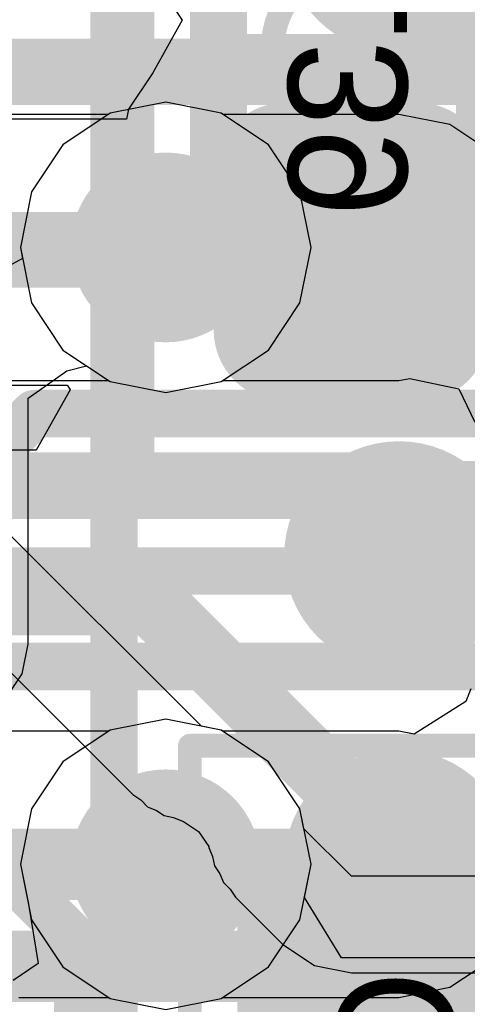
# Model space of a CAD drawing. Header units: millimetres. Extents: x -2 to 68, y -2 to 27.4.
# Tile 527 of 594: x 46.3 to 47.2, y 17.5 to 19.6. Entities that reach past the tile are written whole.
import ezdxf

# ---------------------------------------------------------------- set-up
doc = ezdxf.new("R2010")
doc.units = ezdxf.units.MM
for name, color, linetype in [('BottomLayer', 5, 'Continuous'), ('BottomPaste', 16, 'Continuous'), ('BottomSolder', 6, 'Continuous'), ('DrillGuide', 244, 'Continuous'), ('Mechanical10', 56, 'Continuous'), ('Mechanical13', 56, 'Continuous'), ('Mechanical17', 56, 'Continuous'), ('Mechanical6', 56, 'Continuous'), ('MidLayer1', 16, 'Continuous'), ('MidLayer2', 76, 'Continuous'), ('MidLayer3', 90, 'Continuous'), ('MidLayer4', 156, 'Continuous'), ('MidLayer5', 130, 'Continuous'), ('MidLayer6', 216, 'Continuous'), ('MidLayer7', 6, 'Continuous'), ('MidLayer8', 54, 'Continuous'), ('MultiLayer', 9, 'Continuous'), ('TopLayer', 1, 'Continuous'), ('TopPaste', 8, 'Continuous'), ('TopSolder', 216, 'Continuous'), ('ViaHoleLayer', 16, 'Continuous')]:
    doc.layers.add(name, color=color, linetype=linetype)

# ---------------------------------------------------------------- blocks, each defined once
blk = doc.blocks.new('MT53D512M32D2DS_053_WT_D_F_________1_168')
at = {"layer": 'Mechanical13', "const_width": 0.1}
blk.add_lwpolyline([(5, 7.25), (5, -7.25)], dxfattribs=at)
at = {"layer": 'TopLayer', "const_width": 0.14}
for points in [[(4.33, -2.275, 1), (4.47, -2.275, 1)], [(4.33, -2.925, 1), (4.47, -2.925, 1)], [(4.33, -3.575, 1), (4.47, -3.575, 1)]]:
    blk.add_lwpolyline(points, format="xyb", close=True, dxfattribs=at)
at = {"layer": 'TopPaste', "const_width": 0.14}
for points in [[(4.33, -2.275, 1), (4.47, -2.275, 1)], [(4.33, -2.925, 1), (4.47, -2.925, 1)], [(4.33, -3.575, 1), (4.47, -3.575, 1)]]:
    blk.add_lwpolyline(points, format="xyb", close=True, dxfattribs=at)
at = {"layer": 'TopSolder', "const_width": 0.2416}
for points in [[(4.2792, -2.275, 1), (4.5208, -2.275, 1)], [(4.2792, -2.925, 1), (4.5208, -2.925, 1)], [(4.2792, -3.575, 1), (4.5208, -3.575, 1)], [(4.2792, -4.225, 1), (4.5208, -4.225, 1)]]:
    blk.add_lwpolyline(points, format="xyb", close=True, dxfattribs=at)
blk = doc.blocks.new('CAP_0402_B_304')
at = {"layer": 'BottomLayer', "const_width": 0.1508}
for points in [[(-0.6746, 0.1392, 1), (-0.5238, 0.1392, 1)], [(-0.3462, 0.1392, 1), (-0.1954, 0.1392, 1)], [(0.1954, 0.1392, 1), (0.3462, 0.1392, 1)], [(0.5238, 0.1392, 1), (0.6746, 0.1392, 1)], [(-0.6746, -0.1392, 1), (-0.5238, -0.1392, 1)], [(-0.3462, -0.1392, 1), (-0.1954, -0.1392, 1)], [(0.1954, -0.1392, 1), (0.3462, -0.1392, 1)], [(0.5238, -0.1392, 1), (0.6746, -0.1392, 1)]]:
    blk.add_lwpolyline(points, format="xyb", close=True, dxfattribs=at)
at = {"layer": 'BottomLayer'}
for points in [[(-0.2708, 0.29), (-0.5992, 0.29), (-0.2708, -0.29), (-0.5992, -0.29)], [(0.2708, -0.29), (0.5992, -0.29), (0.2708, 0.29), (0.5992, 0.29)], [(-0.12, 0.1392), (-0.75, 0.1392), (-0.12, -0.1392), (-0.75, -0.1392)], [(0.12, -0.1392), (0.75, -0.1392), (0.12, 0.1392), (0.75, 0.1392)]]:
    blk.add_solid(points, dxfattribs=at)
at = {"layer": 'BottomPaste', "const_width": 0.1508}
for points in [[(-0.6746, 0.1392, 1), (-0.5238, 0.1392, 1)], [(-0.3462, 0.1392, 1), (-0.1954, 0.1392, 1)], [(0.1954, 0.1392, 1), (0.3462, 0.1392, 1)], [(0.5238, 0.1392, 1), (0.6746, 0.1392, 1)], [(-0.6746, -0.1392, 1), (-0.5238, -0.1392, 1)], [(-0.3462, -0.1392, 1), (-0.1954, -0.1392, 1)], [(0.1954, -0.1392, 1), (0.3462, -0.1392, 1)], [(0.5238, -0.1392, 1), (0.6746, -0.1392, 1)]]:
    blk.add_lwpolyline(points, format="xyb", close=True, dxfattribs=at)
at = {"layer": 'BottomPaste'}
for points in [[(-0.2708, 0.29), (-0.5992, 0.29), (-0.2708, -0.29), (-0.5992, -0.29)], [(0.2708, -0.29), (0.5992, -0.29), (0.2708, 0.29), (0.5992, 0.29)], [(-0.12, 0.1392), (-0.75, 0.1392), (-0.12, -0.1392), (-0.75, -0.1392)], [(0.12, -0.1392), (0.75, -0.1392), (0.12, 0.1392), (0.75, 0.1392)]]:
    blk.add_solid(points, dxfattribs=at)
at = {"layer": 'BottomSolder', "const_width": 0.1508}
for points in [[(-0.6746, 0.1392, 1), (-0.5238, 0.1392, 1)], [(-0.3462, 0.1392, 1), (-0.1954, 0.1392, 1)], [(0.1954, 0.1392, 1), (0.3462, 0.1392, 1)], [(0.5238, 0.1392, 1), (0.6746, 0.1392, 1)], [(-0.6746, -0.1392, 1), (-0.5238, -0.1392, 1)], [(-0.3462, -0.1392, 1), (-0.1954, -0.1392, 1)], [(0.1954, -0.1392, 1), (0.3462, -0.1392, 1)], [(0.5238, -0.1392, 1), (0.6746, -0.1392, 1)]]:
    blk.add_lwpolyline(points, format="xyb", close=True, dxfattribs=at)
at = {"layer": 'BottomSolder'}
for points in [[(-0.2708, 0.29), (-0.5992, 0.29), (-0.2708, -0.29), (-0.5992, -0.29)], [(0.2708, -0.29), (0.5992, -0.29), (0.2708, 0.29), (0.5992, 0.29)], [(-0.12, 0.1392), (-0.75, 0.1392), (-0.12, -0.1392), (-0.75, -0.1392)], [(0.12, -0.1392), (0.75, -0.1392), (0.12, 0.1392), (0.75, 0.1392)]]:
    blk.add_solid(points, dxfattribs=at)
at = {"layer": 'Mechanical10', "const_width": 0.12}
for points in [[(-0.53, 0.28), (-0.53, -0.28)], [(-0.53, 0.28), (0.53, 0.28)], [(0.53, 0.28), (0.53, -0.28)], [(-0.53, -0.28), (0.53, -0.28)]]:
    blk.add_lwpolyline(points, dxfattribs=at)
at = {"layer": 'Mechanical10', "const_width": 0.06}
for points in [[(-0.56, 0.28, 1), (-0.5, 0.28, 1)], [(-0.56, 0.28, 1), (-0.5, 0.28, 1)], [(0.5, 0.28, 1), (0.56, 0.28, 1)], [(0.5, 0.28, 1), (0.56, 0.28, 1)], [(-0.56, -0.28, 1), (-0.5, -0.28, 1)], [(-0.56, -0.28, 1), (-0.5, -0.28, 1)], [(0.5, -0.28, 1), (0.56, -0.28, 1)], [(0.5, -0.28, 1), (0.56, -0.28, 1)]]:
    blk.add_lwpolyline(points, format="xyb", close=True, dxfattribs=at)
at = {"layer": 'Mechanical6', "const_width": 0.05}
for points in [[(-0.9, 0.44), (-0.9, -0.44)], [(-0.9, 0.44), (0.9, 0.44)], [(0.9, 0.44), (0.9, -0.44)], [(0, 0.22), (0, -0.22)], [(-0.22, 0), (0.22, 0)], [(-0.9, -0.44), (0.9, -0.44)]]:
    blk.add_lwpolyline(points, dxfattribs=at)
at = {"layer": 'Mechanical6'}
for points, const_width in [([(-0.9125, 0.44, 1), (-0.8875, 0.44, 1)], 0.025), ([(-0.9125, 0.44, 1), (-0.8875, 0.44, 1)], 0.025), ([(0.8875, 0.44, 1), (0.9125, 0.44, 1)], 0.025), ([(0.8875, 0.44, 1), (0.9125, 0.44, 1)], 0.025), ([(-0.0125, 0.22, 1), (0.0125, 0.22, 1)], 0.025), ([(0.165, 0, 1), (-0.165, 0, 1)], 0.05), ([(-0.2325, 0, 1), (-0.2075, 0, 1)], 0.025), ([(-0.1775, 0, 1), (-0.1525, 0, 1)], 0.025), ([(0.1525, 0, 1), (0.1775, 0, 1)], 0.025), ([(0.2075, 0, 1), (0.2325, 0, 1)], 0.025), ([(-0.0125, -0.22, 1), (0.0125, -0.22, 1)], 0.025), ([(-0.9125, -0.44, 1), (-0.8875, -0.44, 1)], 0.025), ([(-0.9125, -0.44, 1), (-0.8875, -0.44, 1)], 0.025), ([(0.8875, -0.44, 1), (0.9125, -0.44, 1)], 0.025), ([(0.8875, -0.44, 1), (0.9125, -0.44, 1)], 0.025)]:
    blk.add_lwpolyline(points, format="xyb", close=True, dxfattribs=dict(at, const_width=const_width))
blk = doc.blocks.new('CAP_0402_B_336')
at = {"layer": 'BottomLayer', "const_width": 0.1508}
for points in [[(-0.6746, 0.1392, 1), (-0.5238, 0.1392, 1)], [(-0.3462, 0.1392, 1), (-0.1954, 0.1392, 1)], [(0.1954, 0.1392, 1), (0.3462, 0.1392, 1)], [(0.5238, 0.1392, 1), (0.6746, 0.1392, 1)], [(-0.6746, -0.1392, 1), (-0.5238, -0.1392, 1)], [(-0.3462, -0.1392, 1), (-0.1954, -0.1392, 1)], [(0.1954, -0.1392, 1), (0.3462, -0.1392, 1)], [(0.5238, -0.1392, 1), (0.6746, -0.1392, 1)]]:
    blk.add_lwpolyline(points, format="xyb", close=True, dxfattribs=at)
at = {"layer": 'BottomLayer'}
for points in [[(-0.2708, 0.29), (-0.5992, 0.29), (-0.2708, -0.29), (-0.5992, -0.29)], [(0.2708, -0.29), (0.5992, -0.29), (0.2708, 0.29), (0.5992, 0.29)], [(-0.12, 0.1392), (-0.75, 0.1392), (-0.12, -0.1392), (-0.75, -0.1392)], [(0.12, -0.1392), (0.75, -0.1392), (0.12, 0.1392), (0.75, 0.1392)]]:
    blk.add_solid(points, dxfattribs=at)
at = {"layer": 'BottomPaste', "const_width": 0.1508}
for points in [[(-0.6746, 0.1392, 1), (-0.5238, 0.1392, 1)], [(-0.3462, 0.1392, 1), (-0.1954, 0.1392, 1)], [(0.1954, 0.1392, 1), (0.3462, 0.1392, 1)], [(0.5238, 0.1392, 1), (0.6746, 0.1392, 1)], [(-0.6746, -0.1392, 1), (-0.5238, -0.1392, 1)], [(-0.3462, -0.1392, 1), (-0.1954, -0.1392, 1)], [(0.1954, -0.1392, 1), (0.3462, -0.1392, 1)], [(0.5238, -0.1392, 1), (0.6746, -0.1392, 1)]]:
    blk.add_lwpolyline(points, format="xyb", close=True, dxfattribs=at)
at = {"layer": 'BottomPaste'}
for points in [[(-0.2708, 0.29), (-0.5992, 0.29), (-0.2708, -0.29), (-0.5992, -0.29)], [(0.2708, -0.29), (0.5992, -0.29), (0.2708, 0.29), (0.5992, 0.29)], [(-0.12, 0.1392), (-0.75, 0.1392), (-0.12, -0.1392), (-0.75, -0.1392)], [(0.12, -0.1392), (0.75, -0.1392), (0.12, 0.1392), (0.75, 0.1392)]]:
    blk.add_solid(points, dxfattribs=at)
at = {"layer": 'BottomSolder', "const_width": 0.1508}
for points in [[(-0.6746, 0.1392, 1), (-0.5238, 0.1392, 1)], [(-0.3462, 0.1392, 1), (-0.1954, 0.1392, 1)], [(0.1954, 0.1392, 1), (0.3462, 0.1392, 1)], [(0.5238, 0.1392, 1), (0.6746, 0.1392, 1)], [(-0.6746, -0.1392, 1), (-0.5238, -0.1392, 1)], [(-0.3462, -0.1392, 1), (-0.1954, -0.1392, 1)], [(0.1954, -0.1392, 1), (0.3462, -0.1392, 1)], [(0.5238, -0.1392, 1), (0.6746, -0.1392, 1)]]:
    blk.add_lwpolyline(points, format="xyb", close=True, dxfattribs=at)
at = {"layer": 'BottomSolder'}
for points in [[(-0.2708, 0.29), (-0.5992, 0.29), (-0.2708, -0.29), (-0.5992, -0.29)], [(0.2708, -0.29), (0.5992, -0.29), (0.2708, 0.29), (0.5992, 0.29)], [(-0.12, 0.1392), (-0.75, 0.1392), (-0.12, -0.1392), (-0.75, -0.1392)], [(0.12, -0.1392), (0.75, -0.1392), (0.12, 0.1392), (0.75, 0.1392)]]:
    blk.add_solid(points, dxfattribs=at)
at = {"layer": 'Mechanical10', "const_width": 0.12}
for points in [[(0.53, 0.28), (-0.53, 0.28)], [(-0.53, -0.28), (-0.53, 0.28)], [(0.53, -0.28), (0.53, 0.28)], [(0.53, -0.28), (-0.53, -0.28)]]:
    blk.add_lwpolyline(points, dxfattribs=at)
at = {"layer": 'Mechanical10', "const_width": 0.06}
for points in [[(-0.56, 0.28, 1), (-0.5, 0.28, 1)], [(-0.56, 0.28, 1), (-0.5, 0.28, 1)], [(0.5, 0.28, 1), (0.56, 0.28, 1)], [(0.5, 0.28, 1), (0.56, 0.28, 1)], [(-0.56, -0.28, 1), (-0.5, -0.28, 1)], [(-0.56, -0.28, 1), (-0.5, -0.28, 1)], [(0.5, -0.28, 1), (0.56, -0.28, 1)], [(0.5, -0.28, 1), (0.56, -0.28, 1)]]:
    blk.add_lwpolyline(points, format="xyb", close=True, dxfattribs=at)
at = {"layer": 'Mechanical6', "const_width": 0.05}
for points in [[(0.9, 0.44), (-0.9, 0.44)], [(-0.9, -0.44), (-0.9, 0.44)], [(0.9, -0.44), (0.9, 0.44)], [(0, -0.22), (0, 0.22)], [(0.22, 0), (-0.22, 0)], [(0.9, -0.44), (-0.9, -0.44)]]:
    blk.add_lwpolyline(points, dxfattribs=at)
at = {"layer": 'Mechanical6'}
for points, const_width in [([(-0.9125, 0.44, 1), (-0.8875, 0.44, 1)], 0.025), ([(-0.9125, 0.44, 1), (-0.8875, 0.44, 1)], 0.025), ([(0.8875, 0.44, 1), (0.9125, 0.44, 1)], 0.025), ([(0.8875, 0.44, 1), (0.9125, 0.44, 1)], 0.025), ([(-0.0125, 0.22, 1), (0.0125, 0.22, 1)], 0.025), ([(0.165, 0, 1), (-0.165, 0, 1)], 0.05), ([(-0.2325, 0, 1), (-0.2075, 0, 1)], 0.025), ([(-0.1775, 0, 1), (-0.1525, 0, 1)], 0.025), ([(0.1525, 0, 1), (0.1775, 0, 1)], 0.025), ([(0.2075, 0, 1), (0.2325, 0, 1)], 0.025), ([(-0.0125, -0.22, 1), (0.0125, -0.22, 1)], 0.025), ([(-0.9125, -0.44, 1), (-0.8875, -0.44, 1)], 0.025), ([(-0.9125, -0.44, 1), (-0.8875, -0.44, 1)], 0.025), ([(0.8875, -0.44, 1), (0.9125, -0.44, 1)], 0.025), ([(0.8875, -0.44, 1), (0.9125, -0.44, 1)], 0.025)]:
    blk.add_lwpolyline(points, format="xyb", close=True, dxfattribs=dict(at, const_width=const_width))

msp = doc.modelspace()

# ---------------------------------------------------------------- linework, layer by layer
at = {"layer": 'BottomLayer'}
for p, q in [((46.5775, 19.6534), (46.6439, 19.5539)), ((46.6439, 19.5539), (46.5816, 19.4428)), ((46.5816, 19.4428), (46.5304, 19.3661)), ((46.5304, 19.3661), (46.5262, 19.3454)), ((46.5262, 19.3454), (46.0611, 19.3454)), ((46.053, 18.7846), (46.4014, 18.7846)), ((46.4014, 18.7846), (46.4025, 18.7843)), ((46.4025, 18.7843), (46.4081, 18.7749)), ((46.4081, 18.7749), (46.3361, 18.6479)), ((46.3361, 18.6479), (45.4601, 18.6479))]:
    msp.add_line(p, q, dxfattribs=at)
for points, const_width in [([(46.053, 19.065), (47, 19.065)], 0.15), ([(45.3545, 18.393), (48.4478, 18.393)], 0.1), ([(45.202, 18.192), (48.366, 18.192)], 0.1), ([(46.165, 17.56), (47.1, 17.56)], 0.15)]:
    msp.add_lwpolyline(points, dxfattribs=dict(at, const_width=const_width))
at = {"layer": 'BottomLayer', "const_width": 0.075}
for points in [[(46.9625, 19.065, 1), (47.0375, 19.065, 1)], [(47.0625, 17.56, 1), (47.1375, 17.56, 1)]]:
    msp.add_lwpolyline(points, format="xyb", close=True, dxfattribs=at)
at = {"layer": 'DrillGuide'}
for points, const_width in [([(46.559, 19.075, 1), (46.659, 19.075, 1)], 0.1), ([(47.075, 19.075, 1), (47.125, 19.075, 1)], 0.05), ([(47.075, 18.425, 1), (47.125, 18.425, 1)], 0.05), ([(46.559, 17.775, 1), (46.659, 17.775, 1)], 0.1), ([(47.075, 17.775, 1), (47.125, 17.775, 1)], 0.05)]:
    msp.add_lwpolyline(points, format="xyb", close=True, dxfattribs=dict(at, const_width=const_width))
at = {"layer": 'MidLayer1'}
for p, q in [((46.609, 19.3809), (46.492, 19.3576)), ((46.7261, 19.3576), (46.609, 19.3809)), ((46.492, 19.3576), (46.3927, 19.2913)), ((46.7294, 19.3554), (46.7261, 19.3576)), ((47.1, 19.3554), (46.7294, 19.3554)), ((47.2073, 19.334), (47.1, 19.3554)), ((47.2983, 19.2733), (47.2073, 19.334)), ((46.3927, 19.2913), (46.3264, 19.192)), ((46.3264, 19.192), (46.3031, 19.075)), ((46.3031, 19.075), (46.3264, 18.9579)), ((46.3264, 18.9579), (46.3927, 18.8587)), ((46.3927, 18.8587), (46.492, 18.7924)), ((47.1, 18.7946), (47.1228, 18.7991)), ((47.1228, 18.7991), (47.2262, 18.7767)), ((46.492, 18.7924), (46.609, 18.7691)), ((46.609, 18.7691), (46.7261, 18.7924)), ((46.7261, 18.7924), (46.7294, 18.7946)), ((46.7294, 18.7946), (47.1, 18.7946)), ((47.2262, 18.7767), (47.2599, 18.7068)), ((47.2515, 18.1449), (47.2409, 18.1183)), ((47.2409, 18.1183), (47.132, 18.049)), ((46.609, 18.0809), (46.492, 18.0576)), ((46.7261, 18.0576), (46.609, 18.0809)), ((46.492, 18.0576), (46.3927, 17.9913)), ((46.7294, 18.0554), (46.7261, 18.0576)), ((47.1, 18.0554), (46.7294, 18.0554)), ((47.132, 18.049), (47.1, 18.0554)), ((46.3927, 17.9913), (46.3264, 17.8921)), ((46.3264, 17.8921), (46.3031, 17.775)), ((46.3031, 17.775), (46.3264, 17.6579)), ((46.3264, 17.6579), (46.3927, 17.5587)), ((47.2073, 17.516), (47.2983, 17.5767)), ((46.3927, 17.5587), (46.492, 17.4924)), ((47.1, 17.4946), (47.2073, 17.516)), ((46.492, 17.4924), (46.609, 17.4691)), ((46.609, 17.4691), (46.7261, 17.4924)), ((46.7261, 17.4924), (46.7294, 17.4946)), ((46.7294, 17.4946), (47.1, 17.4946))]:
    msp.add_line(p, q, dxfattribs=at)
for points, const_width in [([(46.509, 19.075, 1), (46.709, 19.075, 1)], 0.2), ([(47.025, 19.075, 1), (47.175, 19.075, 1)], 0.15), ([(46.5715, 19.075, 1), (46.6465, 19.075, 1)], 0.075), ([(47.0625, 19.075, 1), (47.1375, 19.075, 1)], 0.075), ([(47.025, 18.425, 1), (47.175, 18.425, 1)], 0.15), ([(46.509, 17.775, 1), (46.709, 17.775, 1)], 0.2), ([(47.025, 17.775, 1), (47.175, 17.775, 1)], 0.15), ([(46.5715, 17.775, 1), (46.6465, 17.775, 1)], 0.075), ([(47.0625, 17.775, 1), (47.1375, 17.775, 1)], 0.075)]:
    msp.add_lwpolyline(points, format="xyb", close=True, dxfattribs=dict(at, const_width=const_width))
at = {"layer": 'MidLayer1', "const_width": 0.15}
for points in [[(46.609, 19.075), (47.1, 19.075)], [(46.609, 17.775), (47.1, 17.775)]]:
    msp.add_lwpolyline(points, dxfattribs=at)
at = {"layer": 'MidLayer2', "const_width": 0.14}
for points in [[(45.77, 19.445), (48.3623, 19.445)], [(46.018, 18.573), (47.102, 18.573)], [(47.102, 18.573), (47.5528, 18.1222)], [(45.924, 18.3276), (46.527, 18.3276)], [(46.527, 18.3276), (46.5796, 18.3276)], [(46.5796, 18.3276), (47.2503, 17.657)], [(47.2503, 17.657), (48.8587, 17.657)]]:
    msp.add_lwpolyline(points, dxfattribs=at)
at = {"layer": 'MidLayer2'}
for points, const_width in [([(46.509, 19.075, 1), (46.709, 19.075, 1)], 0.2), ([(47.067, 18.573, 1), (47.137, 18.573, 1)], 0.07), ([(47.067, 18.573, 1), (47.137, 18.573, 1)], 0.07), ([(46.492, 18.3276, 1), (46.562, 18.3276, 1)], 0.07), ([(46.492, 18.3276, 1), (46.562, 18.3276, 1)], 0.07), ([(46.5446, 18.3276, 1), (46.6146, 18.3276, 1)], 0.07), ([(46.5446, 18.3276, 1), (46.6146, 18.3276, 1)], 0.07), ([(46.509, 17.775, 1), (46.709, 17.775, 1)], 0.2), ([(47.2153, 17.657, 1), (47.2853, 17.657, 1)], 0.07), ([(47.2153, 17.657, 1), (47.2853, 17.657, 1)], 0.07)]:
    msp.add_lwpolyline(points, format="xyb", close=True, dxfattribs=dict(at, const_width=const_width))
at = {"layer": 'MidLayer3'}
for p, q in [((46.609, 19.3809), (46.492, 19.3576)), ((46.7261, 19.3576), (46.609, 19.3809)), ((46.492, 19.3576), (46.3927, 19.2913)), ((46.8253, 19.2913), (46.7261, 19.3576)), ((46.3927, 19.2913), (46.3264, 19.192)), ((46.8916, 19.192), (46.8253, 19.2913)), ((46.3264, 19.192), (46.3031, 19.075)), ((46.9149, 19.075), (46.8916, 19.192)), ((46.3031, 19.075), (46.3078, 19.0516)), ((46.8916, 18.9579), (46.9149, 19.075)), ((46.3078, 19.0516), (46.1907, 18.9891)), ((46.8253, 18.8587), (46.8916, 18.9579)), ((46.7261, 18.7924), (46.8253, 18.8587)), ((46.4008, 18.8147), (46.4421, 18.8257)), ((46.4421, 18.8257), (46.492, 18.7924)), ((46.3191, 18.7576), (46.4008, 18.8147)), ((46.492, 18.7924), (46.609, 18.7691)), ((46.609, 18.7691), (46.7261, 18.7924)), ((46.3191, 18.239), (46.3191, 18.7576)), ((46.3067, 18.1766), (46.3191, 18.239)), ((46.2714, 18.1237), (46.3067, 18.1766)), ((46.609, 18.0809), (46.492, 18.0576)), ((46.7261, 18.0576), (46.609, 18.0809)), ((46.492, 18.0576), (46.3927, 17.9913)), ((46.8253, 17.9913), (46.7261, 18.0576)), ((46.3927, 17.9913), (46.3264, 17.8921)), ((46.8916, 17.8921), (46.8253, 17.9913)), ((46.3264, 17.8921), (46.3031, 17.775)), ((46.9149, 17.775), (46.8916, 17.8921)), ((46.3031, 17.775), (46.3198, 17.6911)), ((46.901, 17.7051), (46.9149, 17.775)), ((46.9794, 17.5781), (46.901, 17.7051)), ((46.3198, 17.6911), (46.3406, 17.5657)), ((50.5014, 17.5781), (46.9794, 17.5781)), ((46.3406, 17.5657), (46.2877, 17.5304))]:
    msp.add_line(p, q, dxfattribs=at)
at = {"layer": 'MidLayer3', "const_width": 0.2}
for points in [[(46.509, 19.075, 1), (46.709, 19.075, 1)], [(46.509, 17.775, 1), (46.709, 17.775, 1)]]:
    msp.add_lwpolyline(points, format="xyb", close=True, dxfattribs=at)
at = {"layer": 'MidLayer4'}
for p, q in [((46.609, 19.3809), (46.492, 19.3576)), ((46.7261, 19.3576), (46.609, 19.3809)), ((46.4886, 19.3554), (46.059, 19.3554)), ((46.492, 19.3576), (46.4886, 19.3554)), ((46.8253, 19.2913), (46.7261, 19.3576)), ((46.8916, 19.192), (46.8253, 19.2913)), ((46.9149, 19.075), (46.8916, 19.192)), ((46.8916, 18.9579), (46.9149, 19.075)), ((46.8253, 18.8587), (46.8916, 18.9579)), ((46.7261, 18.7924), (46.8253, 18.8587)), ((46.0912, 18.7946), (46.4886, 18.7946)), ((46.4886, 18.7946), (46.492, 18.7924)), ((46.492, 18.7924), (46.609, 18.7691)), ((46.609, 18.7691), (46.7261, 18.7924)), ((46.609, 18.0809), (46.492, 18.0576)), ((46.7261, 18.0576), (46.609, 18.0809)), ((46.4886, 18.0554), (46.184, 18.0554)), ((46.492, 18.0576), (46.4886, 18.0554)), ((46.8253, 17.9913), (46.7261, 18.0576)), ((46.8916, 17.8921), (46.8253, 17.9913)), ((46.9149, 17.775), (46.8916, 17.8921)), ((46.8916, 17.6579), (46.9149, 17.775)), ((46.8253, 17.5587), (46.8916, 17.6579)), ((46.7261, 17.4924), (46.8253, 17.5587)), ((46.3001, 17.4946), (46.4886, 17.4946)), ((46.4886, 17.4946), (46.492, 17.4924)), ((46.492, 17.4924), (46.609, 17.4691)), ((46.609, 17.4691), (46.7261, 17.4924))]:
    msp.add_line(p, q, dxfattribs=at)
for points, const_width in [([(46.509, 19.075, 1), (46.709, 19.075, 1)], 0.2), ([(46.5715, 19.075, 1), (46.6465, 19.075, 1)], 0.075), ([(46.509, 17.775, 1), (46.709, 17.775, 1)], 0.2), ([(46.5715, 17.775, 1), (46.6465, 17.775, 1)], 0.075)]:
    msp.add_lwpolyline(points, format="xyb", close=True, dxfattribs=dict(at, const_width=const_width))
at = {"layer": 'MidLayer4', "const_width": 0.15}
for points in [[(46.059, 19.075), (46.609, 19.075)], [(46.184, 17.775), (46.609, 17.775)]]:
    msp.add_lwpolyline(points, dxfattribs=at)
at = {"layer": 'MidLayer5'}
for p, q in [((46.609, 19.3809), (46.492, 19.3576)), ((46.7261, 19.3576), (46.609, 19.3809)), ((46.492, 19.3576), (46.3927, 19.2913)), ((46.8253, 19.2913), (46.7261, 19.3576)), ((46.3927, 19.2913), (46.3264, 19.192)), ((46.8916, 19.192), (46.8253, 19.2913)), ((46.3264, 19.192), (46.3031, 19.075)), ((46.9149, 19.075), (46.8916, 19.192)), ((46.3031, 19.075), (46.3264, 18.9579)), ((46.8916, 18.9579), (46.9149, 19.075)), ((46.3264, 18.9579), (46.3927, 18.8587)), ((46.8253, 18.8587), (46.8916, 18.9579)), ((46.3927, 18.8587), (46.492, 18.7924)), ((46.7261, 18.7924), (46.8253, 18.8587)), ((46.492, 18.7924), (46.609, 18.7691)), ((46.609, 18.7691), (46.7261, 18.7924)), ((46.609, 18.0809), (46.492, 18.0576)), ((46.7261, 18.0576), (46.609, 18.0809)), ((46.492, 18.0576), (46.3927, 17.9913)), ((46.8253, 17.9913), (46.7261, 18.0576)), ((46.3927, 17.9913), (46.3264, 17.8921)), ((46.8916, 17.8921), (46.8253, 17.9913)), ((46.3264, 17.8921), (46.3031, 17.775)), ((46.9149, 17.775), (46.8916, 17.8921)), ((46.3031, 17.775), (46.3264, 17.6579)), ((46.8916, 17.6579), (46.9149, 17.775)), ((46.3264, 17.6579), (46.3927, 17.5587)), ((46.8253, 17.5587), (46.8916, 17.6579)), ((46.3927, 17.5587), (46.492, 17.4924)), ((46.7261, 17.4924), (46.8253, 17.5587)), ((46.492, 17.4924), (46.609, 17.4691)), ((46.609, 17.4691), (46.7261, 17.4924))]:
    msp.add_line(p, q, dxfattribs=at)
at = {"layer": 'MidLayer5', "const_width": 0.2}
for points in [[(46.509, 19.075, 1), (46.709, 19.075, 1)], [(46.509, 17.775, 1), (46.709, 17.775, 1)]]:
    msp.add_lwpolyline(points, format="xyb", close=True, dxfattribs=at)
at = {"layer": 'MidLayer6'}
for p, q in [((46.609, 19.3809), (46.492, 19.3576)), ((46.7261, 19.3576), (46.609, 19.3809)), ((46.492, 19.3576), (46.3927, 19.2913)), ((46.8253, 19.2913), (46.7261, 19.3576)), ((46.3927, 19.2913), (46.3264, 19.192)), ((46.8916, 19.192), (46.8253, 19.2913)), ((46.3264, 19.192), (46.3031, 19.075)), ((46.9149, 19.075), (46.8916, 19.192)), ((46.3031, 19.075), (46.3264, 18.9579)), ((46.8916, 18.9579), (46.9149, 19.075)), ((46.3264, 18.9579), (46.3927, 18.8587)), ((46.8253, 18.8587), (46.8916, 18.9579)), ((46.3927, 18.8587), (46.492, 18.7924)), ((46.7261, 18.7924), (46.8253, 18.8587)), ((46.492, 18.7924), (46.609, 18.7691)), ((46.609, 18.7691), (46.7261, 18.7924)), ((46.609, 18.0809), (46.492, 18.0576)), ((46.7261, 18.0576), (46.609, 18.0809)), ((46.492, 18.0576), (46.3927, 17.9913)), ((46.8253, 17.9913), (46.7261, 18.0576)), ((46.3927, 17.9913), (46.3264, 17.8921)), ((46.8916, 17.8921), (46.8253, 17.9913)), ((46.3264, 17.8921), (46.3031, 17.775)), ((46.9149, 17.775), (46.8916, 17.8921)), ((46.3031, 17.775), (46.3264, 17.6579)), ((46.8916, 17.6579), (46.9149, 17.775)), ((46.3264, 17.6579), (46.3927, 17.5587)), ((46.8253, 17.5587), (46.8916, 17.6579)), ((46.3927, 17.5587), (46.492, 17.4924)), ((46.7261, 17.4924), (46.8253, 17.5587)), ((46.492, 17.4924), (46.609, 17.4691)), ((46.609, 17.4691), (46.7261, 17.4924))]:
    msp.add_line(p, q, dxfattribs=at)
at = {"layer": 'MidLayer6', "const_width": 0.2}
for points in [[(46.509, 19.075, 1), (46.709, 19.075, 1)], [(46.509, 17.775, 1), (46.709, 17.775, 1)]]:
    msp.add_lwpolyline(points, format="xyb", close=True, dxfattribs=at)
at = {"layer": 'MidLayer7'}
for p, q in [((46.609, 19.3809), (46.492, 19.3576)), ((46.7261, 19.3576), (46.609, 19.3809)), ((46.492, 19.3576), (46.3927, 19.2913)), ((46.8253, 19.2913), (46.7261, 19.3576)), ((46.3927, 19.2913), (46.3264, 19.192)), ((46.8916, 19.192), (46.8253, 19.2913)), ((46.3264, 19.192), (46.3031, 19.075)), ((46.9149, 19.075), (46.8916, 19.192)), ((46.3031, 19.075), (46.3264, 18.9579)), ((46.8916, 18.9579), (46.9149, 19.075)), ((46.3264, 18.9579), (46.3927, 18.8587)), ((46.8253, 18.8587), (46.8916, 18.9579)), ((46.3927, 18.8587), (46.492, 18.7924)), ((46.7261, 18.7924), (46.8253, 18.8587)), ((46.492, 18.7924), (46.609, 18.7691)), ((46.609, 18.7691), (46.7261, 18.7924))]:
    msp.add_line(p, q, dxfattribs=at)
at = {"layer": 'MidLayer7', "const_width": 0.2}
for points in [[(46.509, 19.075, 1), (46.709, 19.075, 1)], [(46.509, 17.775, 1), (46.709, 17.775, 1)]]:
    msp.add_lwpolyline(points, format="xyb", close=True, dxfattribs=at)
at = {"layer": 'MidLayer8'}
for p, q in [((46.6841, 18.0659), (46.25, 18.5)), ((46.1058, 18.3558), (46.5399, 17.9218)), ((46.7261, 18.0576), (46.6841, 18.0659)), ((46.8253, 17.9913), (46.7261, 18.0576)), ((46.8916, 17.8921), (46.8253, 17.9913)), ((46.5399, 17.9218), (46.5566, 17.9106)), ((46.5566, 17.9106), (46.5708, 17.8964)), ((46.5708, 17.8964), (46.5893, 17.8887)), ((46.5893, 17.8887), (46.606, 17.8776)), ((46.9, 17.85), (46.8916, 17.8921)), ((46.606, 17.8776), (46.6257, 17.8736)), ((46.6257, 17.8736), (46.6443, 17.8659)), ((46.6443, 17.8659), (46.6465, 17.8655)), ((46.6465, 17.8655), (46.6783, 17.8443)), ((47, 17.75), (46.9, 17.85)), ((46.6783, 17.8443), (46.6995, 17.8125)), ((46.6995, 17.8125), (46.7, 17.8103)), ((46.7, 17.8103), (46.7076, 17.7917)), ((46.7076, 17.7917), (46.7116, 17.772)), ((46.7116, 17.772), (46.7227, 17.7553)), ((46.7227, 17.7553), (46.7304, 17.7368)), ((47.3412, 17.75), (47, 17.75)), ((46.7304, 17.7368), (46.7446, 17.7226)), ((46.7446, 17.7226), (46.7558, 17.7059)), ((46.7558, 17.7059), (46.8558, 17.6058)), ((46.8558, 17.6058), (46.922, 17.5616)), ((46.922, 17.5616), (47, 17.5461)), ((47, 17.5461), (47.3412, 17.5461))]:
    msp.add_line(p, q, dxfattribs=at)
at = {"layer": 'MidLayer8', "const_width": 0.2}
for points in [[(46.509, 19.075, 1), (46.709, 19.075, 1)], [(46.509, 17.775, 1), (46.709, 17.775, 1)]]:
    msp.add_lwpolyline(points, format="xyb", close=True, dxfattribs=at)
at = {"layer": 'MultiLayer'}
for points, const_width in [([(46.509, 19.075, 1), (46.709, 19.075, 1)], 0.2), ([(47.025, 19.075, 1), (47.175, 19.075, 1)], 0.15), ([(47.025, 18.425, 1), (47.175, 18.425, 1)], 0.15), ([(46.509, 17.775, 1), (46.709, 17.775, 1)], 0.2), ([(47.025, 17.775, 1), (47.175, 17.775, 1)], 0.15)]:
    msp.add_lwpolyline(points, format="xyb", close=True, dxfattribs=dict(at, const_width=const_width))
at = {"layer": 'TopLayer', "const_width": 0.1}
for points in [[(44.61, 19.44), (46.527, 19.44)], [(46.527, 19.44), (46.532, 19.435)], [(46.532, 19.435), (46.542, 19.425)], [(46.542, 19.425), (47.6, 19.425)], [(46.241, 18.633), (46.333, 18.725)], [(46.333, 18.725), (47.55, 18.725)], [(46.241, 17.793), (46.424, 17.61)], [(46.424, 17.308), (46.424, 17.61)]]:
    msp.add_lwpolyline(points, dxfattribs=at)
at = {"layer": 'TopLayer'}
for points, const_width in [([(46.502, 19.44, 1), (46.552, 19.44, 1)], 0.05), ([(46.502, 19.44, 1), (46.552, 19.44, 1)], 0.05), ([(46.507, 19.435, 1), (46.557, 19.435, 1)], 0.05), ([(46.507, 19.435, 1), (46.557, 19.435, 1)], 0.05), ([(46.517, 19.425, 1), (46.567, 19.425, 1)], 0.05), ([(46.517, 19.425, 1), (46.567, 19.425, 1)], 0.05), ([(47.025, 19.075, 1), (47.175, 19.075, 1)], 0.15), ([(46.308, 18.725, 1), (46.358, 18.725, 1)], 0.05), ([(46.308, 18.725, 1), (46.358, 18.725, 1)], 0.05), ([(47.025, 18.425, 1), (47.175, 18.425, 1)], 0.15), ([(47.025, 17.775, 1), (47.175, 17.775, 1)], 0.15), ([(46.399, 17.61, 1), (46.449, 17.61, 1)], 0.05), ([(46.399, 17.61, 1), (46.449, 17.61, 1)], 0.05)]:
    msp.add_lwpolyline(points, format="xyb", close=True, dxfattribs=dict(at, const_width=const_width))
at = {"layer": 'ViaHoleLayer'}
for points, const_width in [([(46.559, 19.075, 1), (46.659, 19.075, 1)], 0.1), ([(47.075, 19.075, 1), (47.125, 19.075, 1)], 0.05), ([(47.075, 18.425, 1), (47.125, 18.425, 1)], 0.05), ([(46.559, 17.775, 1), (46.659, 17.775, 1)], 0.1), ([(47.075, 17.775, 1), (47.125, 17.775, 1)], 0.05)]:
    msp.add_lwpolyline(points, format="xyb", close=True, dxfattribs=dict(at, const_width=const_width))

# ---------------------------------------------------------------- block references
for name, p, rotation in [('MT53D512M32D2DS_053_WT_D_F_________1_168', (51.5, 15.5), 180), ('CAP_0402_B_336', (47, 19.5), 270), ('CAP_0402_B_304', (47.1, 17.125), 90)]:
    msp.add_blockref(name, p, dxfattribs=dict(rotation=rotation))

# ---------------------------------------------------------------- texts
at = {"layer": 'Mechanical17', "text_generation_flag": 2}
for s, p in [('C139', (47.117, 19.939)), ('C146', (47.2186, 17.5514))]:
    msp.add_text(s, height=0.25, rotation=90, dxfattribs=at).set_placement(p)

doc.saveas('drawing.dxf')
